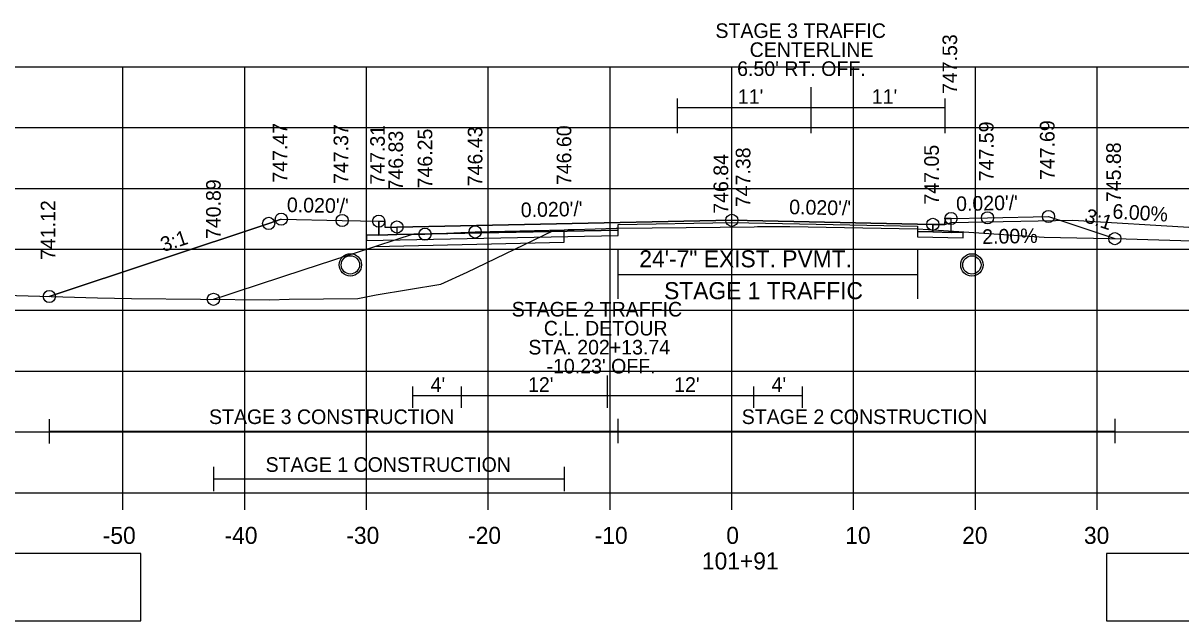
# Model space of a CAD drawing. Extents: x 1202951 to 1376887, y 378065 to 728038.
# Drawn here: x 1376526.5 to 1376621.5, y 378471.3 to 378520.4 of the extents above; entities that cross this region are included whole.
import ezdxf

# ---------------------------------------------------------------- set-up
doc = ezdxf.new("R2010")
doc.units = 0
for name, color, linetype in [('Default', 7, 'Continuous'), ('R_Alt Surface', 7, 'Continuous'), ('R_Axis', 7, 'Continuous'), ('R_Axis Annot', 7, 'Continuous'), ('R_Detour', 7, 'Continuous'), ('R_Detour Annot', 7, 'Continuous'), ('R_Dimension', 7, 'Continuous'), ('R_Drive', 7, 'Continuous'), ('R_Exist Surface', 7, 'Continuous'), ('R_Fin Surface', 7, 'Continuous'), ('R_Grid', 7, 'Continuous'), ('R_MOT', 7, 'Continuous'), ('R_No Plot', 7, 'Continuous'), ('R_Proposed Const Limits', 7, 'Continuous'), ('R_Water', 7, 'Continuous'), ('R_Xsect Elev', 7, 'Continuous'), ('R_Xsect Slope', 7, 'Continuous')]:
    doc.layers.add(name, color=color, linetype=linetype)

msp = doc.modelspace()

# ---------------------------------------------------------------- linework, layer by layer
at = {"layer": 'Default'}
for points in [[(1376555.671, 378504.128), (1376556.161, 378504.128), (1376556.171, 378503.628), (1376557.171, 378503.648), (1376557.171, 378503.021), (1376555.671, 378502.991)], [(1376602.671, 378504.348), (1376602.181, 378504.348), (1376602.171, 378503.848), (1376601.171, 378503.868), (1376601.171, 378503.241), (1376602.671, 378503.211)]]:
    msp.add_lwpolyline(points, close=True, dxfattribs=at)
at = {"layer": 'R_Alt Surface'}
msp.add_line((1376603.671, 378503.134), (1376603.671, 378503.151), dxfattribs=at)
msp.add_lwpolyline([(1376555.671, 378504.128), (1376555.671, 378502.991), (1376557.171, 378503.021), (1376575.332, 378503.384), (1376575.332, 378503.844), (1376584.671, 378504.031), (1376599.917, 378503.726), (1376599.917, 378503.266), (1376601.171, 378503.241), (1376602.671, 378503.211), (1376602.671, 378504.348)], dxfattribs=at)
for points in [[(1376557.171, 378503.648), (1376557.171, 378503.021), (1376575.332, 378503.384), (1376575.332, 378503.844), (1376584.671, 378504.031), (1376599.917, 378503.726), (1376599.917, 378503.266), (1376601.171, 378503.241), (1376601.171, 378503.868), (1376601.171, 378503.868), (1376584.671, 378504.198), (1376557.171, 378503.648)], [(1376557.171, 378503.021), (1376555.671, 378502.991), (1376554.671, 378502.971), (1376554.671, 378502.551), (1376575.332, 378502.964), (1376575.332, 378503.384)], [(1376603.671, 378503.191), (1376602.672, 378503.211), (1376601.171, 378503.241), (1376599.917, 378503.266), (1376599.917, 378502.846), (1376603.671, 378502.771)], [(1376434.671, 378471.294), (1376536.138, 378471.294), (1376536.138, 378476.817), (1376434.671, 378476.817)], [(1376615.432, 378471.294), (1376726.141, 378471.294), (1376726.141, 378476.817), (1376615.432, 378476.817)]]:
    msp.add_lwpolyline(points, close=True, dxfattribs=at)
at = {"layer": 'R_Axis'}
for p, q in [((1376434.671, 378481.817), (1376734.671, 378481.817)), ((1376534.671, 378480.417), (1376534.671, 378481.817)), ((1376544.671, 378480.417), (1376544.671, 378481.817)), ((1376554.671, 378480.417), (1376554.671, 378481.817)), ((1376564.671, 378480.417), (1376564.671, 378481.817)), ((1376574.671, 378480.417), (1376574.671, 378481.817)), ((1376584.671, 378480.417), (1376584.671, 378481.817)), ((1376594.671, 378480.417), (1376594.671, 378481.817)), ((1376604.671, 378480.417), (1376604.671, 378481.817)), ((1376614.671, 378480.417), (1376614.671, 378481.817))]:
    msp.add_line(p, q, dxfattribs=at)
at = {"layer": 'R_Detour'}
for p, q in [((1376574.442, 378491.461), (1376574.442, 378488.793)), ((1376558.442, 378490.55), (1376558.442, 378488.793)), ((1376558.442, 378489.801), (1376562.442, 378489.801)), ((1376562.442, 378490.55), (1376562.442, 378488.793)), ((1376562.442, 378489.801), (1376574.442, 378489.801)), ((1376574.442, 378490.55), (1376574.442, 378488.793)), ((1376574.442, 378489.801), (1376586.442, 378489.801)), ((1376586.442, 378490.55), (1376586.442, 378488.793)), ((1376586.442, 378489.801), (1376590.442, 378489.801)), ((1376590.442, 378490.55), (1376590.442, 378488.793))]:
    msp.add_line(p, q, dxfattribs=at)
for points in [[(1376542.097, 378497.711), (1376542.438, 378497.822), (1376542.734, 378497.919), (1376543.805, 378498.27), (1376543.969, 378498.323), (1376549.558, 378500.155), (1376555.349, 378502.05), (1376557.199, 378502.655), (1376558.442, 378503.063), (1376558.596, 378503.063), (1376559.471, 378503.067), (1376561.225, 378503.142), (1376563.587, 378503.244), (1376570.888, 378503.415)], [(1376555.352, 378502.051), (1376570.912, 378502.415), (1376570.888, 378503.415)]]:
    msp.add_lwpolyline(points, dxfattribs=at)
at = {"layer": 'R_Dimension'}
for points in [[(1376528.621, 378487.858), (1376528.621, 378485.858)], [(1376575.322, 378487.885), (1376575.322, 378485.885)], [(1376616.119, 378487.885), (1376616.119, 378485.885)], [(1376528.621, 378486.885), (1376575.322, 378486.885)], [(1376575.322, 378486.885), (1376616.119, 378486.885)], [(1376542.097, 378483.958), (1376542.097, 378481.958)], [(1376570.912, 378483.958), (1376570.912, 378481.958)], [(1376542.097, 378482.958), (1376570.912, 378482.958)]]:
    msp.add_lwpolyline(points, dxfattribs=at)
at = {"layer": 'R_Drive'}
for p, q in [((1376602.171, 378503.848), (1376602.671, 378504.008)), ((1376602.671, 378504.008), (1376612.669, 378504.208)), ((1376612.669, 378504.208), (1376622.669, 378503.608))]:
    msp.add_line(p, q, dxfattribs=at)
at = {"layer": 'R_Exist Surface'}
msp.add_lwpolyline([(1376514.504, 378498.359), (1376532.59, 378497.82), (1376535.358, 378497.788), (1376546.716, 378497.658), (1376548.311, 378497.711), (1376553.944, 378497.788), (1376555.464, 378498.065), (1376560.764, 378498.944), (1376562.939, 378499.952), (1376569.958, 378503.348), (1376571.217, 378503.439), (1376571.714, 378503.455), (1376575.161, 378503.556), (1376575.332, 378503.561), (1376586.504, 378503.672), (1376586.789, 378503.678), (1376589.049, 378503.7), (1376589.426, 378503.696), (1376599.917, 378503.51), (1376600.813, 378503.457), (1376610.317, 378502.816), (1376617.046, 378502.672), (1376623.331, 378502.489)], dxfattribs=at)
for centre in [(1376553.346, 378500.537), (1376604.382, 378500.533)]:
    msp.add_circle(centre, 0.917, dxfattribs=at)
at = {"layer": 'R_Fin Surface'}
for p, q in [((1376575.322, 378501.738), (1376575.322, 378497.738)), ((1376599.917, 378501.738), (1376599.917, 378497.738)), ((1376575.322, 378499.738), (1376599.917, 378499.738))]:
    msp.add_line(p, q, dxfattribs=at)
for points in [[(1376528.621, 378497.938), (1376546.637, 378503.943), (1376547.671, 378504.288), (1376552.671, 378504.188), (1376555.671, 378504.128), (1376556.161, 378504.128), (1376556.171, 378503.628), (1376557.171, 378503.648), (1376584.671, 378504.198), (1376601.171, 378503.868), (1376602.171, 378503.848), (1376602.181, 378504.348), (1376602.671, 378504.348), (1376605.671, 378504.408), (1376610.671, 378504.508), (1376612.249, 378503.982), (1376616.119, 378502.692)], [(1376547.671, 378504.288), (1376552.671, 378504.188), (1376555.671, 378504.128), (1376556.161, 378504.128), (1376556.171, 378503.628), (1376557.171, 378503.648), (1376557.171, 378503.648), (1376584.671, 378504.198), (1376601.171, 378503.868), (1376601.171, 378503.868), (1376602.171, 378503.848), (1376602.181, 378504.348), (1376602.671, 378504.348), (1376605.671, 378504.408), (1376610.671, 378504.508)]]:
    msp.add_lwpolyline(points, dxfattribs=at)
at = {"layer": 'R_Grid'}
for p, q in [((1376434.671, 378516.817), (1376734.671, 378516.817)), ((1376534.671, 378481.817), (1376534.671, 378516.817)), ((1376544.671, 378481.817), (1376544.671, 378516.817)), ((1376554.671, 378481.817), (1376554.671, 378516.817)), ((1376564.671, 378481.817), (1376564.671, 378516.817)), ((1376574.671, 378481.817), (1376574.671, 378516.817)), ((1376584.671, 378481.817), (1376584.671, 378516.817)), ((1376594.671, 378481.817), (1376594.671, 378516.817)), ((1376604.671, 378481.817), (1376604.671, 378516.817)), ((1376614.671, 378481.817), (1376614.671, 378516.817)), ((1376434.671, 378511.817), (1376734.671, 378511.817)), ((1376434.671, 378506.817), (1376734.671, 378506.817)), ((1376434.671, 378501.817), (1376734.671, 378501.817)), ((1376434.671, 378496.817), (1376734.671, 378496.817)), ((1376434.671, 378491.817), (1376734.671, 378491.817)), ((1376434.671, 378486.817), (1376734.671, 378486.817)), ((1376434.671, 378481.817), (1376734.671, 378481.817))]:
    msp.add_line(p, q, dxfattribs=at)
at = {"layer": 'R_MOT'}
for p, q in [((1376591.171, 378515.123), (1376591.171, 378511.366)), ((1376580.171, 378514.212), (1376580.171, 378511.366)), ((1376580.171, 378513.463), (1376591.171, 378513.463)), ((1376591.171, 378513.463), (1376602.171, 378513.463)), ((1376602.171, 378514.212), (1376602.171, 378511.366))]:
    msp.add_line(p, q, dxfattribs=at)
at = {"layer": 'R_No Plot'}
for centre in [(1376602.671, 378504.348), (1376602.671, 378504.348), (1376605.671, 378504.408), (1376605.671, 378504.408), (1376610.671, 378504.508), (1376610.671, 378504.508), (1376546.637, 378503.944), (1376547.671, 378504.288), (1376547.671, 378504.288), (1376552.671, 378504.188), (1376552.671, 378504.188), (1376555.671, 378504.128), (1376555.671, 378504.128), (1376557.171, 378503.648), (1376557.171, 378503.648), (1376584.671, 378504.198), (1376584.671, 378504.198), (1376601.171, 378503.868), (1376601.171, 378503.868), (1376559.471, 378503.067), (1376563.587, 378503.244), (1376616.119, 378502.692), (1376616.12, 378502.692), (1376528.62, 378497.938), (1376528.621, 378497.938), (1376542.097, 378497.711)]:
    msp.add_circle(centre, 0.5, dxfattribs=at)
at = {"layer": 'R_Proposed Const Limits'}
for points in [[(1376547.671, 378504.288), (1376546.637, 378503.943), (1376546.637, 378503.943), (1376528.621, 378497.938)], [(1376610.671, 378504.508), (1376612.249, 378503.982), (1376612.249, 378503.982), (1376616.119, 378502.692)]]:
    msp.add_lwpolyline(points, dxfattribs=at)
at = {"layer": 'R_Water'}
for centre in [(1376553.346, 378500.537), (1376604.382, 378500.533)]:
    msp.add_circle(centre, 0.75, dxfattribs=at)
at = {"layer": 'R_Xsect Elev'}
msp.add_line((1376584.671, 378503.654), (1376584.671, 378511.735), dxfattribs=at)

# ---------------------------------------------------------------- texts
at = {"layer": 'R_Axis Annot'}
for s, p in [('24\'-7" EXIST. PVMT.', (1376577.074, 378500.336)), ('STAGE 1 TRAFFIC', (1376579.108, 378497.719)), ('-50', (1376533.012, 378477.617)), ('-40', (1376543.012, 378477.617)), ('-30', (1376553.012, 378477.617)), ('-20', (1376563.012, 378477.617)), ('-10', (1376573.409, 378477.617)), ('0', (1376584.214, 378477.617)), ('10', (1376593.982, 378477.617)), ('20', (1376603.585, 378477.617)), ('30', (1376613.585, 378477.617)), ('101+91', (1376582.213, 378475.517))]:
    msp.add_text(s, height=1.4, dxfattribs=at).set_placement(p)
at = {"layer": 'R_Detour'}
for s, p in [('STAGE 2 TRAFFIC', (1376566.594, 378496.296)), ('C.L. DETOUR', (1376569.231, 378494.736)), ('STA. 202+13.74', (1376567.96, 378493.176)), ("-10.23' OFF.", (1376569.453, 378491.616)), ("4'", (1376559.934, 378490.106)), ("12'", (1376567.934, 378490.106)), ("12'", (1376579.934, 378490.106)), ("4'", (1376587.934, 378490.106))]:
    msp.add_text(s, height=1.2, dxfattribs=at).set_placement(p)
at = {"layer": 'R_Detour Annot'}
for s, p in [('746.25', (1376560.071, 378506.821)), ('746.43', (1376564.187, 378506.998)), ('746.60', (1376571.488, 378507.089)), ('740.89', (1376542.697, 378502.659))]:
    msp.add_text(s, height=1.2, rotation=90, dxfattribs=at).set_placement(p)
at = {"layer": 'R_Dimension'}
for s, p in [('STAGE 3 CONSTRUCTION', (1376541.734, 378487.463)), ('STAGE 2 CONSTRUCTION', (1376585.483, 378487.463)), ('STAGE 1 CONSTRUCTION', (1376546.382, 378483.536))]:
    msp.add_text(s, height=1.2, dxfattribs=at).set_placement(p)
at = {"layer": 'R_MOT'}
for s, p in [('STAGE 3 TRAFFIC ', (1376583.324, 378519.178)), ('CENTERLINE', (1376586.135, 378517.618)), ("6.50' RT. OFF.", (1376585.105, 378516.058)), ("11'", (1376585.163, 378513.768)), ("11'", (1376596.163, 378513.768))]:
    msp.add_text(s, height=1.2, dxfattribs=at).set_placement(p)
at = {"layer": 'R_Xsect Elev'}
for s, rotation, p in [('747.53', 90, (1376603.171, 378514.572)), ('747.47', 90, (1376548.171, 378507.288)), ('747.47', 90, (1376548.171, 378507.288)), ('747.37', 90, (1376553.171, 378507.188)), ('747.37', 90, (1376553.171, 378507.188)), ('747.31', 90, (1376556.171, 378507.128)), ('747.31', 90, (1376556.171, 378507.128)), ('746.83', 90, (1376557.671, 378506.648)), ('746.83', 90, (1376557.671, 378506.648)), ('747.59', 90, (1376606.171, 378507.408)), ('747.59', 90, (1376606.171, 378507.408)), ('747.69', 90, (1376611.171, 378507.508)), ('747.69', 90, (1376611.171, 378507.508)), ('745.88', 90, (1376616.619, 378505.692)), ('745.88', 90, (1376616.62, 378505.692)), ('746.84', 90, (1376584.371, 378504.735)), ('747.38', 90, (1376586.196, 378505.279)), ('747.05', 90, (1376601.671, 378505.491)), ('741.12', 90, (1376529.12, 378500.938)), ('741.12', 90, (1376529.121, 378500.938)), ('6.00%', 356.56637, (1376615.9, 378504.355)), ('2.00%', 1.14576, (1376605.241, 378502.254))]:
    msp.add_text(s, height=1.2, rotation=rotation, dxfattribs=at).set_placement(p)
at = {"layer": 'R_Xsect Slope'}
for s, rotation, p in [("0.020'/'", 358.85424, (1376548.122, 378504.879)), ("0.020'/'", 1.14576, (1376567.348, 378504.452)), ("0.020'/'", 358.85424, (1376589.372, 378504.704)), ("0.020'/'", 1.14576, (1376603.098, 378504.957)), ('3:1', 341.56505, (1376613.553, 378504.074)), ('3:1', 18.43495, (1376537.988, 378501.587))]:
    msp.add_text(s, height=1.2, rotation=rotation, dxfattribs=at).set_placement(p)

doc.saveas('drawing.dxf')
